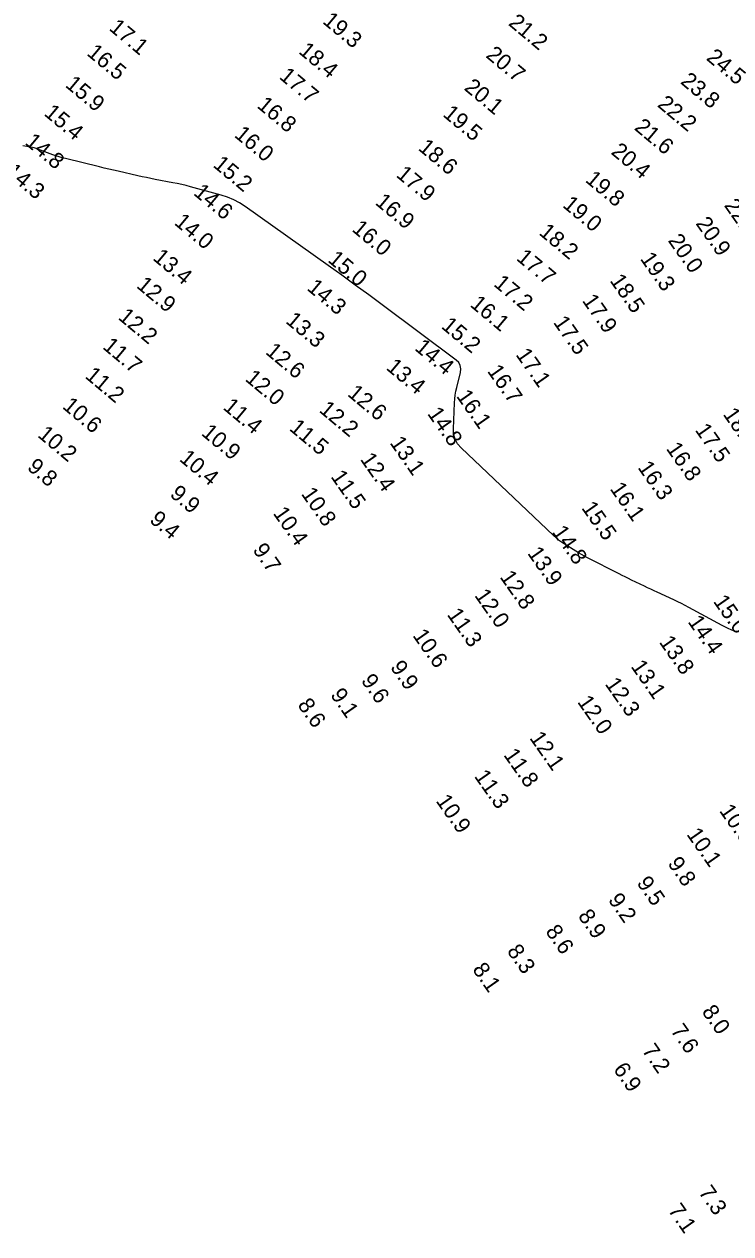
# Model space of a CAD drawing. Extents: x 988130 to 1132882, y 654656 to 841453.
# Drawn here: x 1039727.2 to 1039948.8, y 764948.8 to 765328.3 of the extents above; entities that cross this region are included whole.
import ezdxf

# ---------------------------------------------------------------- set-up
doc = ezdxf.new("R2010")
doc.units = 0
doc.layers.add('V-TOPO-MAJR', color=7, linetype='Continuous')
doc.layers.add('V-TOPO-SOUN', color=7, linetype='Continuous')

msp = doc.modelspace()

# ---------------------------------------------------------------- linework, layer by layer
at = {"layer": 'V-TOPO-MAJR'}
msp.add_lwpolyline([(1039949.88, 765137.9), (1039947.96, 765138.73), (1039946.08, 765139.67), (1039935.66, 765145.29), (1039934.49, 765145.91), (1039933.31, 765146.51), (1039932.12, 765147.1), (1039930.92, 765147.66), (1039925.7, 765150.08), (1039924.7, 765150.54), (1039923.69, 765151.02), (1039922.69, 765151.49), (1039921.69, 765151.97), (1039917.69, 765153.9), (1039916.7, 765154.38), (1039915.7, 765154.87), (1039914.71, 765155.37), (1039913.72, 765155.87), (1039903.84, 765160.88), (1039902.9, 765161.37), (1039901.97, 765161.89), (1039901.05, 765162.42), (1039900.14, 765162.98), (1039896.52, 765165.24), (1039895.64, 765165.83), (1039894.78, 765166.46), (1039893.96, 765167.13), (1039893.17, 765167.84), (1039864.18, 765195.34), (1039863.06, 765196.63), (1039862.29, 765198.06), (1039861.86, 765199.62), (1039861.77, 765201.32), (1039862.14, 765209.48), (1039862.22, 765210.7), (1039862.36, 765211.91), (1039862.57, 765213.11), (1039862.83, 765214.3), (1039863.99, 765219.06), (1039864.12, 765220.19), (1039863.94, 765221.2), (1039863.43, 765222.11), (1039862.61, 765222.9), (1039839.42, 765240.22), (1039835.22, 765243.34), (1039831, 765246.43), (1039826.77, 765249.5), (1039822.51, 765252.54), (1039796.51, 765271.04), (1039794.73, 765272.19), (1039792.87, 765273.17), (1039790.93, 765273.99), (1039788.92, 765274.64), (1039779.28, 765277.29), (1039777.92, 765277.65), (1039776.55, 765277.98), (1039775.18, 765278.28), (1039773.8, 765278.55), (1039768.27, 765279.59), (1039766.88, 765279.85), (1039765.51, 765280.13), (1039764.13, 765280.42), (1039762.76, 765280.73), (1039756.67, 765282.12), (1039755.2, 765282.46), (1039753.73, 765282.8), (1039752.26, 765283.15), (1039750.79, 765283.5), (1039740.08, 765286.09), (1039739.08, 765286.35), (1039738.09, 765286.64), (1039737.11, 765286.96), (1039736.14, 765287.31), (1039731.46, 765289.08), (1039730.89, 765289.28), (1039730.32, 765289.45), (1039729.73, 765289.59), (1039729.14, 765289.69), (1039726.75, 765290.06)], dxfattribs=at)

# ---------------------------------------------------------------- texts
at = {"layer": 'V-TOPO-SOUN'}
for s, rotation, p in [('19.3 ', 320, (1039820.47, 765328.8)), ('21.2 ', 320, (1039878.76, 765328.19)), ('17.1 ', 320, (1039753.49, 765326.65)), ('16.5 ', 320, (1039746.53, 765318.77)), ('18.4 ', 320, (1039812.96, 765319.36)), ('20.7 ', 320, (1039871.69, 765318.1)), ('24.5 ', 320, (1039940.83, 765317.29)), ('17.7 ', 320, (1039806.86, 765311.43)), ('23.8 ', 320, (1039932.74, 765309.86)), ('15.9 ', 320, (1039739.76, 765308.84)), ('20.1 ', 320, (1039864.87, 765307.9)), ('16.8 ', 320, (1039799.91, 765302.33)), ('22.2 ', 320, (1039925.48, 765302.65)), ('15.4 ', 320, (1039733.1, 765299.9)), ('19.5 ', 320, (1039858.19, 765299.62)), ('21.6 ', 320, (1039918.24, 765295.41)), ('14.8 ', 320, (1039727.12, 765290.81)), ('16.0 ', 320, (1039792.8, 765293.13)), ('18.6 ', 320, (1039850.47, 765289.03)), ('20.4 ', 320, (1039910.96, 765287.78)), ('15.2 ', 320, (1039786.12, 765283.74)), ('14.3 ', 320, (1039720.98, 765281.38)), ('17.9 ', 320, (1039843.53, 765280.63)), ('19.8 ', 320, (1039902.87, 765279.05)), ('14.6 ', 320, (1039779.99, 765274.97)), ('16.9 ', 320, (1039836.97, 765271.97)), ('19.0 ', 320, (1039895.74, 765271.16)), ('22.0 ', 305, (1039946.52, 765271.42)), ('14.0 ', 320, (1039773.95, 765265.66)), ('20.9 ', 305, (1039937.61, 765265.74)), ('16.0 ', 320, (1039829.68, 765263.58)), ('18.2 ', 320, (1039888.34, 765262.5)), ('20.0 ', 305, (1039928.92, 765260.38)), ('13.4 ', 320, (1039767.23, 765254.57)), ('15.0 ', 320, (1039822.1, 765253.97)), ('17.7 ', 320, (1039881.25, 765254.5)), ('19.3 ', 305, (1039920.18, 765254.69)), ('12.9 ', 320, (1039762.1, 765245.87)), ('14.3 ', 320, (1039815.57, 765245.11)), ('17.2 ', 320, (1039874.14, 765246.39)), ('18.5 ', 305, (1039910.66, 765247.83)), ('16.1 ', 320, (1039866.73, 765239.95)), ('17.9 ', 305, (1039902, 765241.54)), ('12.2 ', 320, (1039756.35, 765235.96)), ('13.3 ', 320, (1039808.89, 765234.78)), ('17.5 ', 305, (1039892.93, 765234.72)), ('15.2 ', 320, (1039857.7, 765233.15)), ('11.7 ', 320, (1039751.47, 765226.74)), ('14.4 ', 320, (1039849.35, 765226.29)), ('12.6 ', 320, (1039802.56, 765225.1)), ('17.1 ', 305, (1039881.16, 765224.58)), ('13.4 ', 320, (1039840.41, 765220.17)), ('16.7 ', 305, (1039872.23, 765219.43)), ('11.2 ', 320, (1039745.97, 765217.52)), ('12.0 ', 320, (1039796.17, 765216.66)), ('12.6 ', 320, (1039828.26, 765211.94)), ('16.1 ', 305, (1039862.52, 765211.58)), ('10.6 ', 320, (1039738.87, 765208)), ('11.4 ', 320, (1039789.23, 765207.73)), ('12.2 ', 320, (1039819.38, 765206.86)), ('14.8 ', 305, (1039853.43, 765206.09)), ('18.1 ', 305, (1039946.17, 765205.88)), ('10.9 ', 320, (1039782.44, 765199.6)), ('11.5 ', 320, (1039810.02, 765201.13)), ('17.5 ', 305, (1039937.4, 765200.96)), ('10.2 ', 320, (1039731.08, 765199.05)), ('13.1 ', 305, (1039841.65, 765196.95)), ('10.4 ', 320, (1039775.54, 765191.53)), ('16.8 ', 305, (1039928.34, 765195.11)), ('9.8', 320, (1039727.8, 765188.82)), ('12.4 ', 305, (1039832.37, 765191.79)), ('16.3 ', 305, (1039919.42, 765189.19)), ('11.5 ', 305, (1039823.14, 765186.33)), ('9.9', 320, (1039772.57, 765180.39)), ('16.1 ', 305, (1039910.7, 765182.54)), ('10.8 ', 305, (1039813.86, 765180.94)), ('9.4', 320, (1039766.19, 765172.33)), ('10.4 ', 305, (1039805.03, 765174.85)), ('15.5 ', 305, (1039901.78, 765176.53)), ('14.8 ', 305, (1039892.56, 765168.97)), ('9.7', 305, (1039798.65, 765163.35)), ('13.9 ', 305, (1039884.82, 765162.31)), ('12.8 ', 305, (1039876.17, 765154.86)), ('12.0 ', 305, (1039868.22, 765149.08)), ('15.0 ', 305, (1039943.1, 765147.21)), ('11.3 ', 305, (1039859.61, 765143.06)), ('14.4 ', 305, (1039935.13, 765140.81)), ('10.6 ', 305, (1039848.82, 765136.51)), ('13.8 ', 305, (1039926.14, 765134.43)), ('9.9', 305, (1039841.8, 765126.54)), ('13.1 ', 305, (1039917.27, 765126.79)), ('9.6', 305, (1039832.64, 765122.34)), ('12.3 ', 305, (1039909.14, 765121.28)), ('9.1', 305, (1039823.03, 765117.87)), ('8.6', 305, (1039812.72, 765114.71)), ('12.0 ', 305, (1039900.48, 765115.67)), ('12.1 ', 305, (1039885.48, 765104.36)), ('11.8 ', 305, (1039877.34, 765099.04)), ('11.3 ', 305, (1039868.15, 765092.34)), ('10.9 ', 305, (1039856.11, 765084.62)), ('10.6 ', 305, (1039945, 765081.53)), ('10.1 ', 305, (1039934.75, 765074.12)), ('9.8', 305, (1039928.81, 765064.97)), ('9.5', 305, (1039919.11, 765058.87)), ('9.2', 305, (1039910.14, 765053.57)), ('8.9', 305, (1039900.67, 765048.52)), ('8.6', 305, (1039890.49, 765043.68)), ('8.3', 305, (1039878.41, 765037.51)), ('8.1', 305, (1039867.57, 765031.77)), ('8.0', 305, (1039939.52, 765018.51)), ('7.6', 305, (1039929.73, 765012.55)), ('7.2', 305, (1039920.76, 765006.32)), ('6.9', 305, (1039911.76, 765000.44)), ('7.3', 305, (1039938.49, 764961.85)), ('7.1', 305, (1039928.95, 764956.19))]:
    msp.add_text(s, height=5, rotation=rotation, dxfattribs=at).set_placement(p)

doc.saveas('drawing.dxf')
